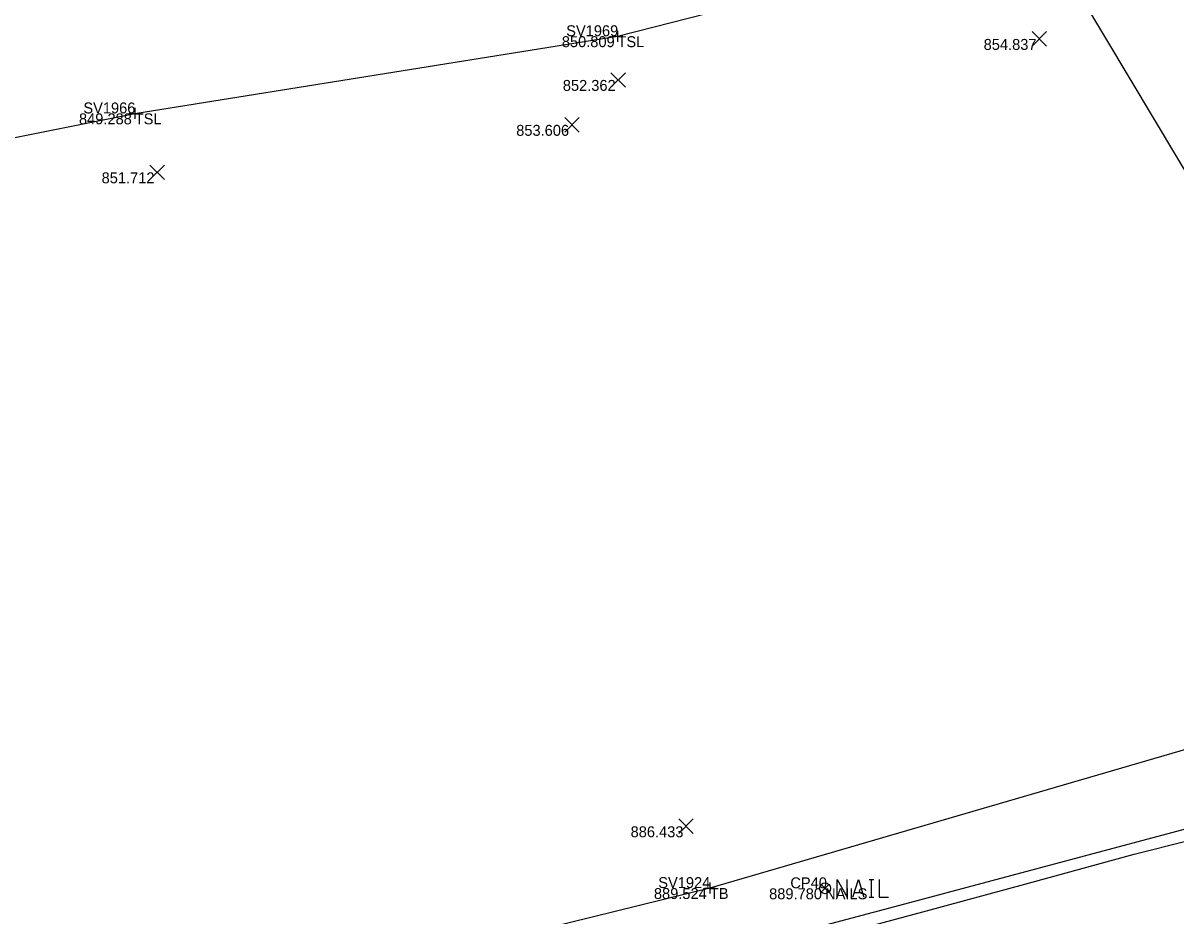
# Model space of a CAD drawing. Extents: x 2125299 to 2129212, y 713100 to 714300.
# Drawn here: x 2127459.3 to 2127564.8, y 713899.3 to 713981 of the extents above; entities that cross this region are included whole.
import ezdxf

# ---------------------------------------------------------------- set-up
doc = ezdxf.new("R2010")
doc.units = 0
for name, color, linetype in [('DR_X_Storm_Sewer', 7, 'Continuous'), ('PV_X_EOP', 7, 'Continuous'), ('RW_P_Esmt_TMP', 7, 'Continuous'), ('RW_X_Esmt_CH', 7, 'Continuous'), ('RW_X_Fee_WL', 7, 'Continuous'), ('SC_Scratch1', 7, 'Continuous'), ('SV_X_Mon_Cells_Found', 7, 'Continuous'), ('SV_X_Text_Elevation', 7, 'Continuous'), ('SV_X_Text_Name', 7, 'Continuous'), ('SV_X_Toe_of_Slope', 7, 'Continuous'), ('SV_X_Top_of_Bank', 7, 'Continuous')]:
    doc.layers.add(name, color=color, linetype=linetype)

msp = doc.modelspace()

# ---------------------------------------------------------------- linework, layer by layer
at = {"layer": 'DR_X_Storm_Sewer'}
msp.add_line((2127551.46, 713991.15), (2127754.53, 713650.69), dxfattribs=at)
at = {"layer": 'PV_X_EOP'}
msp.add_lwpolyline([(2127532, 713897.08), (2127541.65, 713899.7), (2127551.3, 713902.32), (2127560.95, 713904.95), (2127570.65, 713907.41), (2127580.34, 713909.86), (2127590.03, 713912.32), (2127599.73, 713914.78), (2127609.42, 713917.24), (2127619.09, 713919.77), (2127628.73, 713922.42), (2127638.38, 713925.07), (2127648.02, 713927.72), (2127657.66, 713930.36), (2127667.31, 713933.01)], dxfattribs=at)
at = {"layer": 'SC_Scratch1'}
msp.add_lwpolyline([(2127987.17, 714018.86), (2127920.93, 714001.38), (2127683.07, 713938.63), (2127539.5, 713900.27), (2127439.69, 713873.74), (2127381.79, 713858.41), (2127328.47, 713844.31), (2127152.7, 713796.25), (2127072.88, 713773.07)], dxfattribs=at)
at = {"layer": 'SV_X_Mon_Cells_Found'}
for p, q in [((2127513.71, 713980.28), (2127513.71, 713979.28)), ((2127513.21, 713979.78), (2127514.21, 713979.78)), ((2127513.71, 713979.78), (2127513.71, 713979.78)), ((2127469.06, 713972.72), (2127470.06, 713972.72)), ((2127469.56, 713973.22), (2127469.56, 713972.22)), ((2127469.56, 713972.72), (2127469.56, 713972.72)), ((2127522.16, 713902.36), (2127522.16, 713901.36)), ((2127521.66, 713901.86), (2127522.66, 713901.86)), ((2127522.16, 713901.86), (2127522.16, 713901.86))]:
    msp.add_line(p, q, dxfattribs=at)
at = {"layer": 'SV_X_Text_Elevation'}
for p, q in [((2127551.63, 713978.87), (2127552.96, 713980.2)), ((2127551.63, 713980.2), (2127552.96, 713978.87)), ((2127513.11, 713975.11), (2127514.45, 713976.44)), ((2127513.11, 713976.44), (2127514.45, 713975.11)), ((2127508.88, 713971), (2127510.22, 713972.34)), ((2127508.88, 713972.34), (2127510.22, 713971)), ((2127470.94, 713966.66), (2127472.27, 713968)), ((2127470.94, 713968), (2127472.27, 713966.66)), ((2127519.31, 713906.84), (2127520.64, 713908.18)), ((2127519.31, 713908.18), (2127520.64, 713906.84))]:
    msp.add_line(p, q, dxfattribs=at)
at = {"layer": 'SV_X_Text_Name'}
for p, q in [((2127532.34, 713902.2), (2127533.05, 713901.49)), ((2127532.34, 713901.49), (2127533.05, 713902.2))]:
    msp.add_line(p, q, dxfattribs=at)
for points in [[(2127533.79, 713901.03), (2127533.79, 713902.63), (2127534.73, 713901.03), (2127534.73, 713902.63)], [(2127535.24, 713901.03), (2127535.74, 713902.63), (2127536.23, 713901.03)], [(2127536.74, 713902.63), (2127537.14, 713902.63)], [(2127536.94, 713901.03), (2127536.94, 713902.63)], [(2127537.64, 713902.63), (2127537.64, 713901.03), (2127538.51, 713901.03)], [(2127536.11, 713901.41), (2127535.36, 713901.41)], [(2127536.74, 713901.03), (2127537.14, 713901.03)]]:
    msp.add_lwpolyline(points, dxfattribs=at)
msp.add_circle((2127532.7, 713901.84), 0.5, dxfattribs=at)
at = {"layer": 'SV_X_Toe_of_Slope'}
msp.add_lwpolyline([(2127376.91, 713954.19), (2127469.56, 713972.72), (2127513.71, 713979.78), (2127526.76, 713983.15)], dxfattribs=at)
at = {"layer": 'SV_X_Top_of_Bank'}
msp.add_lwpolyline([(2127757.05, 713965.16), (2127696.6, 713949.14), (2127640.68, 713931.02), (2127581.66, 713919.2), (2127522.16, 713901.86), (2127455.22, 713885.36), (2127396.67, 713869.65)], dxfattribs=at)

# ---------------------------------------------------------------- texts
at = {"layer": 'RW_P_Esmt_TMP'}
for s, p in [('TSL', (2127513.71, 713978.78)), ('TSL', (2127469.56, 713971.72)), ('TB', (2127522.16, 713900.86)), ('NAILS', (2127532.7, 713900.84))]:
    msp.add_text(s, height=1, dxfattribs=at).set_placement(p)
at = {"layer": 'RW_X_Esmt_CH'}
for s, p in [('SV1969', (2127509.02, 713979.78)), ('SV1966', (2127464.86, 713972.72)), ('SV1924', (2127517.44, 713901.86)), ('CP40', (2127529.52, 713901.84))]:
    msp.add_text(s, height=1, dxfattribs=at).set_placement(p)
at = {"layer": 'RW_X_Fee_WL'}
for s, p in [('850.809', (2127508.62, 713978.78)), ('854.837', (2127547.2, 713978.53)), ('852.362', (2127508.71, 713974.78)), ('849.288', (2127464.46, 713971.72)), ('853.606', (2127504.45, 713970.67)), ('851.712', (2127466.53, 713966.33)), ('886.433', (2127514.91, 713906.51)), ('889.524', (2127517.04, 713900.86)), ('889.780', (2127527.58, 713900.84))]:
    msp.add_text(s, height=1, dxfattribs=at).set_placement(p)

doc.saveas('drawing.dxf')
